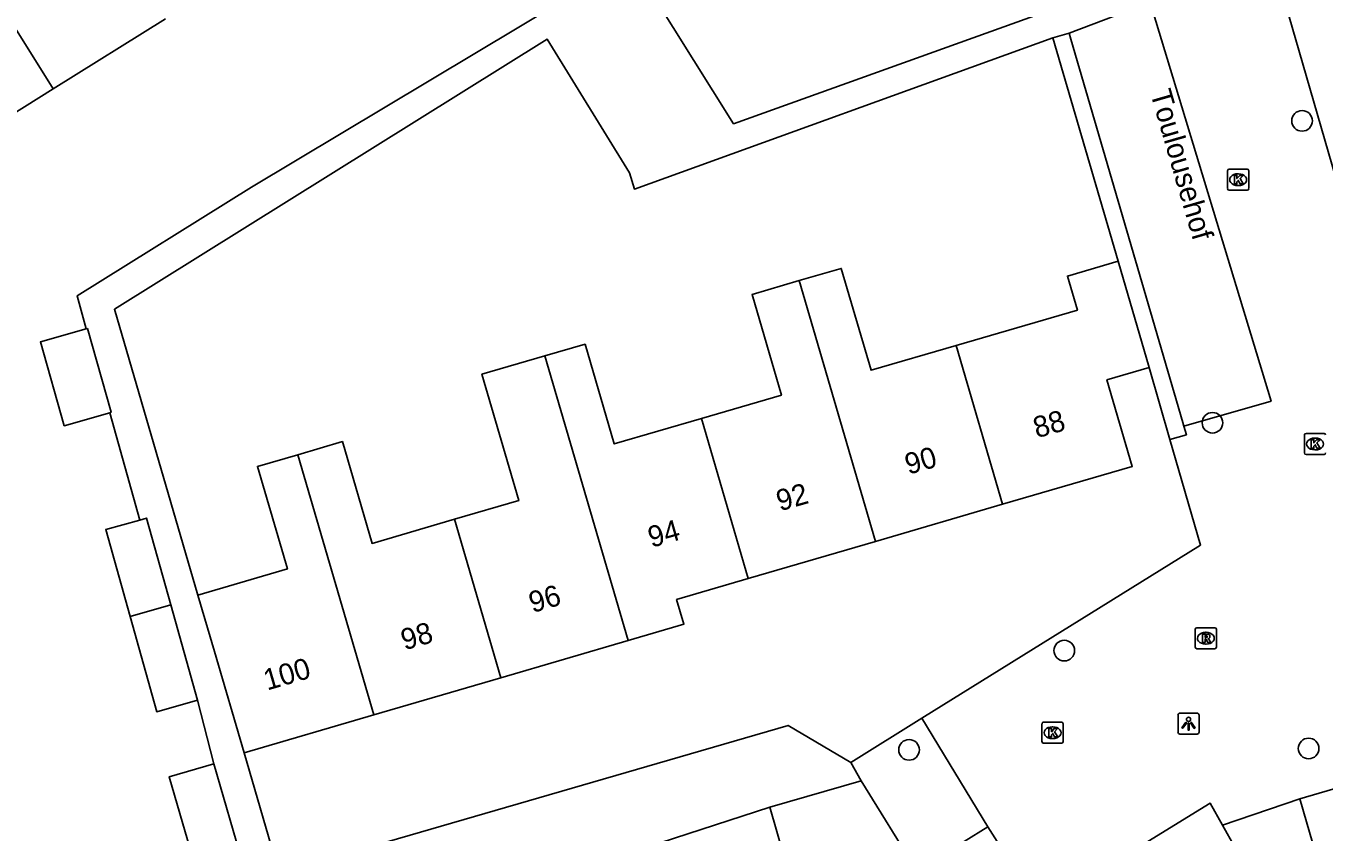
# Model space of a CAD drawing. Extents: x 158461 to 159795, y 387220 to 388672.
# Drawn here: x 159005.8 to 159067.3, y 388032.1 to 388070.4 of the extents above; entities that cross this region are included whole.
import ezdxf

# ---------------------------------------------------------------- set-up
doc = ezdxf.new("R2010")
doc.units = 0
for name, color, linetype in [('IMGEO_Boom', 7, 'Continuous'), ('IMGEO_Kolk', 7, 'Continuous'), ('IMGEO_Lichtpunt', 7, 'Continuous'), ('IMGEO_Openbare_ruimte_label', 7, 'Continuous'), ('IMGEO_Pand', 7, 'Continuous'), ('IMGEO_Pand_nummerreeks', 7, 'Continuous'), ('IMGEO_Rijbaan_lokaal_open', 7, 'Continuous'), ('IMGEO_Rioolput', 7, 'Continuous'), ('IMGEO_Voetpad_open', 7, 'Continuous')]:
    doc.layers.add(name, color=color, linetype=linetype)

msp = doc.modelspace()

# ---------------------------------------------------------------- linework, layer by layer
at = {"layer": 'IMGEO_Boom'}
for centre in [(159066.249, 388065.865), (159062.002, 388051.546), (159054.976, 388040.742), (159047.619, 388036.034), (159066.56, 388036.1)]:
    msp.add_circle(centre, 0.489, dxfattribs=at)
at = {"layer": 'IMGEO_Kolk'}
for p, q in [((159062.719, 388062.649), (159062.719, 388063.501)), ((159062.794, 388063.575), (159063.646, 388063.575)), ((159063.72, 388063.501), (159063.72, 388062.649)), ((159063.207, 388063.355), (159063.232, 388063.355)), ((159063.646, 388062.575), (159062.794, 388062.575)), ((159063.23, 388062.795), (159063.205, 388062.795)), ((159066.363, 388050.115), (159066.363, 388050.967)), ((159066.438, 388051.041), (159067.29, 388051.041)), ((159066.851, 388050.821), (159066.876, 388050.821)), ((159067.29, 388050.041), (159066.438, 388050.041)), ((159066.874, 388050.261), (159066.849, 388050.261)), ((159053.921, 388036.421), (159053.921, 388037.273)), ((159053.996, 388037.347), (159054.848, 388037.347)), ((159054.409, 388037.127), (159054.434, 388037.127)), ((159054.922, 388037.273), (159054.922, 388036.421)), ((159054.432, 388036.567), (159054.407, 388036.567)), ((159054.848, 388036.347), (159053.996, 388036.347))]:
    msp.add_line(p, q, dxfattribs=at)
for points in [[(159062.719, 388062.649), (159062.719, 388063.501)], [(159062.794, 388063.575), (159063.646, 388063.575)], [(159063.72, 388063.501), (159063.72, 388062.649)], [(159063.04, 388063.275), (159063.163, 388063.275), (159063.163, 388063.124), (159063.293, 388063.275), (159063.457, 388063.275), (159063.311, 388063.124), (159063.464, 388062.875), (159063.312, 388062.875), (159063.227, 388063.039), (159063.163, 388062.972), (159063.163, 388062.875), (159063.04, 388062.875), (159063.04, 388063.275)], [(159063.646, 388062.575), (159062.794, 388062.575)], [(159066.363, 388050.115), (159066.363, 388050.967)], [(159066.438, 388051.041), (159067.29, 388051.041)], [(159066.684, 388050.741), (159066.807, 388050.741), (159066.807, 388050.59), (159066.937, 388050.741), (159067.101, 388050.741), (159066.955, 388050.59), (159067.108, 388050.341), (159066.956, 388050.341), (159066.871, 388050.505), (159066.807, 388050.438), (159066.807, 388050.341), (159066.684, 388050.341), (159066.684, 388050.741)], [(159067.29, 388050.041), (159066.438, 388050.041)], [(159053.921, 388036.421), (159053.921, 388037.273)], [(159053.996, 388037.347), (159054.848, 388037.347)], [(159054.242, 388037.047), (159054.365, 388037.047), (159054.365, 388036.896), (159054.495, 388037.047), (159054.659, 388037.047), (159054.513, 388036.896), (159054.666, 388036.647), (159054.514, 388036.647), (159054.429, 388036.811), (159054.365, 388036.744), (159054.365, 388036.647), (159054.242, 388036.647), (159054.242, 388037.047)], [(159054.922, 388037.273), (159054.922, 388036.421)], [(159054.848, 388036.347), (159053.996, 388036.347)]]:
    msp.add_lwpolyline(points, dxfattribs=at)
for centre, start, end in [((159062.796, 388063.499), 91.55205, 178.44795), ((159062.796, 388063.499), 91.55205, 178.44795), ((159063.644, 388063.499), 1.55205, 88.44795), ((159063.644, 388063.499), 1.55205, 88.44795), ((159062.796, 388062.651), 181.55205, 268.44795), ((159062.796, 388062.651), 181.55205, 268.44795), ((159063.644, 388062.651), 271.55205, 358.44795), ((159063.644, 388062.651), 271.55205, 358.44795), ((159066.44, 388050.965), 91.55205, 178.44795), ((159066.44, 388050.965), 91.55205, 178.44795), ((159067.288, 388050.965), 1.55205, 88.44795), ((159067.288, 388050.965), 1.55205, 88.44795), ((159066.44, 388050.117), 181.55205, 268.44795), ((159066.44, 388050.117), 181.55205, 268.44795), ((159067.288, 388050.117), 271.55205, 358.44795), ((159067.288, 388050.117), 271.55205, 358.44795), ((159053.998, 388037.271), 91.55205, 178.44795), ((159053.998, 388037.271), 91.55205, 178.44795), ((159054.846, 388037.271), 1.55205, 88.44795), ((159054.846, 388037.271), 1.55205, 88.44795), ((159053.998, 388036.423), 181.55205, 268.44795), ((159053.998, 388036.423), 181.55205, 268.44795), ((159054.846, 388036.423), 271.55205, 358.44795), ((159054.846, 388036.423), 271.55205, 358.44795)]:
    msp.add_arc(centre, 0.0765, start, end, dxfattribs=at)
for centre, major_axis, ratio, start_param, end_param in [((159063.206, 388063.075), (-0.387, 0.002), 0.722429, 4.712389, 7.853982), ((159063.231, 388063.075), (-0.39, 0.002), 0.717154, 1.570796, 4.712389), ((159066.85, 388050.541), (-0.387, 0.002), 0.722429, 4.712389, 7.853982), ((159066.875, 388050.541), (-0.39, 0.002), 0.717154, 1.570796, 4.712389), ((159054.408, 388036.847), (-0.387, 0.002), 0.722429, 4.712389, 7.853982), ((159054.433, 388036.847), (-0.39, 0.002), 0.717154, 1.570796, 4.712389)]:
    msp.add_ellipse(centre, major_axis=major_axis, ratio=ratio, start_param=start_param, end_param=end_param, dxfattribs=at)
at = {"layer": 'IMGEO_Lichtpunt'}
for p, q in [((159060.368, 388037.681), (159060.368, 388036.874)), ((159060.368, 388037.681), (159060.368, 388036.874)), ((159061.27, 388037.776), (159060.462, 388037.776)), ((159061.27, 388037.776), (159060.462, 388037.776)), ((159061.364, 388036.874), (159061.364, 388037.681)), ((159061.364, 388036.874), (159061.364, 388037.681)), ((159060.462, 388036.78), (159061.27, 388036.78)), ((159060.462, 388036.78), (159061.27, 388036.78))]:
    msp.add_line(p, q, dxfattribs=at)
for points in [[(159060.742, 388037.345), (159060.781, 388037.317), (159060.593, 388037.055), (159060.555, 388037.082), (159060.742, 388037.345)], [(159060.844, 388037.297), (159060.891, 388037.297), (159060.891, 388036.975), (159060.844, 388036.975), (159060.844, 388037.297)], [(159060.954, 388037.317), (159060.992, 388037.344), (159061.179, 388037.082), (159061.14, 388037.054), (159060.954, 388037.317)]]:
    msp.add_lwpolyline(points, dxfattribs=at)
msp.add_circle((159060.867, 388037.479), 0.0994, dxfattribs=at)
for centre, start, end in [((159060.462, 388037.681), 90, 180), ((159060.462, 388037.681), 90, 180), ((159061.27, 388037.681), 0, 90), ((159061.27, 388037.681), 0, 90), ((159060.462, 388036.874), 180, 270), ((159060.462, 388036.874), 180, 270), ((159061.27, 388036.874), 270, 0), ((159061.27, 388036.874), 270, 360)]:
    msp.add_arc(centre, 0.0946, start, end, dxfattribs=at)
at = {"layer": 'IMGEO_Pand'}
for points in [[(159007.053, 388067.381), (159002.834, 388074.138)], [(159012.379, 388070.703), (159007.053, 388067.381)], [(159007.053, 388067.381), (159001.731, 388064.053)], [(159057.526, 388059.206), (159055.129, 388058.506), (159055.601, 388056.893), (159049.852, 388055.213)], [(159059, 388054.162), (159057.526, 388059.206)], [(159049.852, 388055.213), (159045.822, 388054.036), (159044.409, 388058.87), (159042.409, 388058.286)], [(159042.409, 388058.286), (159040.175, 388057.633), (159041.57, 388052.859), (159037.773, 388051.75)], [(159046.022, 388045.916), (159042.409, 388058.286)], [(159009.733, 388052.022), (159007.577, 388051.407), (159006.444, 388055.378), (159008.618, 388055.998)], [(159009.733, 388052.022), (159009.805, 388052.043), (159008.672, 388056.014), (159008.618, 388055.998)], [(159037.773, 388051.75), (159033.645, 388050.544), (159032.263, 388055.274), (159030.36, 388054.718)], [(159049.852, 388055.213), (159052.053, 388047.679)], [(159030.36, 388054.718), (159027.372, 388053.845), (159029.121, 388047.859), (159026.079, 388046.97)], [(159034.304, 388041.219), (159030.36, 388054.718)], [(159052.053, 388047.679), (159058.198, 388049.474), (159056.999, 388053.577), (159059, 388054.162)], [(159037.773, 388051.75), (159039.992, 388044.155)], [(159026.079, 388046.97), (159022.168, 388045.828), (159020.759, 388050.651), (159018.639, 388050.031)], [(159018.639, 388050.031), (159016.732, 388049.474), (159018.152, 388044.614), (159013.913, 388043.375)], [(159018.639, 388050.031), (159022.242, 388037.694)], [(159046.022, 388045.916), (159052.053, 388047.679)], [(159010.696, 388042.356), (159009.54, 388046.481), (159011.159, 388046.935)], [(159011.159, 388046.935), (159011.473, 388047.023), (159012.625, 388042.912)], [(159028.273, 388039.457), (159026.079, 388046.97)], [(159039.992, 388044.155), (159046.022, 388045.916)], [(159034.304, 388041.219), (159036.944, 388041.99), (159036.602, 388043.164), (159039.992, 388044.155)], [(159016.097, 388035.899), (159014.695, 388040.699), (159013.913, 388043.375)], [(159010.696, 388042.356), (159012.625, 388042.912)], [(159012.625, 388042.912), (159013.894, 388038.384)], [(159013.894, 388038.384), (159011.961, 388037.842), (159010.696, 388042.356)], [(159028.273, 388039.457), (159034.304, 388041.219)], [(159022.242, 388037.694), (159028.273, 388039.457)], [(159016.097, 388035.899), (159022.242, 388037.694)], [(159016.042, 388030.636), (159013.927, 388030.022), (159012.549, 388034.762), (159014.663, 388035.376)], [(159014.663, 388035.376), (159016.042, 388030.636)]]:
    msp.add_lwpolyline(points, dxfattribs=at)
at = {"layer": 'IMGEO_Rijbaan_lokaal_open'}
for points in [[(159075.986, 388040.282), (159074.579, 388039.888), (159061.641, 388084.638)], [(159059.049, 388071.471), (159064.778, 388052.577), (159060.647, 388051.386)], [(159060.647, 388051.386), (159060.765, 388050.98), (159059.986, 388050.752)], [(159059.986, 388050.752), (159061.435, 388045.743), (159048.23, 388037.531)], [(159048.23, 388037.531), (159051.356, 388032.387)], [(159066.145, 388033.716), (159076.928, 388036.874)], [(159062.476, 388032.457), (159061.897, 388033.503), (159053.795, 388028.529), (159051.356, 388032.387)], [(159066.145, 388033.716), (159062.476, 388032.457)]]:
    msp.add_lwpolyline(points, dxfattribs=at)
at = {"layer": 'IMGEO_Rioolput'}
for p, q in [((159061.187, 388040.902), (159061.187, 388041.754)), ((159061.262, 388041.828), (159062.114, 388041.828)), ((159061.675, 388041.608), (159061.7, 388041.608)), ((159062.188, 388041.754), (159062.188, 388040.902)), ((159062.114, 388040.828), (159061.262, 388040.828)), ((159061.698, 388041.048), (159061.673, 388041.048))]:
    msp.add_line(p, q, dxfattribs=at)
for points in [[(159061.187, 388040.902), (159061.187, 388041.754)], [(159061.262, 388041.828), (159062.114, 388041.828)], [(159061.776, 388041.526), (159061.524, 388041.528), (159061.524, 388041.128)], [(159061.524, 388041.128), (159061.648, 388041.128), (159061.648, 388041.29), (159061.659, 388041.29)], [(159061.702, 388041.447), (159061.648, 388041.447), (159061.648, 388041.366)], [(159061.648, 388041.366), (159061.7, 388041.366)], [(159062.188, 388041.754), (159062.188, 388040.902)], [(159062.114, 388040.828), (159061.262, 388040.828)], [(159061.706, 388041.261), (159061.777, 388041.128), (159061.917, 388041.128), (159061.852, 388041.254)]]:
    msp.add_lwpolyline(points, dxfattribs=at)
for centre, radius, start, end in [((159061.264, 388041.752), 0.0765, 91.55205, 178.44795), ((159061.264, 388041.752), 0.0765, 91.55205, 178.44795), ((159061.658, 388041.237), 0.0533, 26.02933, 88.69889), ((159061.684, 388041.555), 0.19, 274.7715, 282.96867), ((159061.708, 388041.351), 0.0964, 77.00612, 93.18647), ((159061.722, 388041.408), 0.0378, 276.66336, 79.67722), ((159061.775, 388041.416), 0.109, 350.36119, 89.41601), ((159061.773, 388041.416), 0.112, 277.58423, 350.98172), ((159061.757, 388041.201), 0.108, 29.51342, 73.79051), ((159062.112, 388041.752), 0.0765, 1.55205, 88.44795), ((159062.112, 388041.752), 0.0765, 1.55205, 88.44795), ((159061.264, 388040.904), 0.0765, 181.55205, 268.44795), ((159061.264, 388040.904), 0.0765, 181.55205, 268.44795), ((159062.112, 388040.904), 0.0765, 271.55205, 358.44795), ((159062.112, 388040.904), 0.0765, 271.55205, 358.44795)]:
    msp.add_arc(centre, radius, start, end, dxfattribs=at)
for centre, major_axis, ratio, start_param, end_param in [((159061.674, 388041.328), (-0.387, 0.002), 0.722429, 4.712389, 7.853982), ((159061.699, 388041.328), (-0.39, 0.002), 0.717154, 1.570796, 4.712389)]:
    msp.add_ellipse(centre, major_axis=major_axis, ratio=ratio, start_param=start_param, end_param=end_param, dxfattribs=at)
at = {"layer": 'IMGEO_Voetpad_open'}
for points in [[(159058.71, 388072.714), (159039.3, 388065.725), (159022.136, 388093.144)], [(159008.618, 388055.998), (159008.18, 388057.559), (159016.45, 388062.724), (159033.37, 388072.866), (159033.179, 388073.172), (159028.483, 388080.691), (159028.452, 388080.741)], [(159055.205, 388070.029), (159059.049, 388071.471)], [(159013.913, 388043.375), (159009.951, 388056.934), (159030.458, 388069.743), (159034.372, 388063.395), (159034.597, 388062.626), (159054.436, 388069.802)], [(159054.436, 388069.802), (159055.205, 388070.029)], [(159054.436, 388069.802), (159057.526, 388059.206)], [(159055.205, 388070.029), (159055.289, 388069.741), (159060.597, 388051.556), (159060.647, 388051.386)], [(159059, 388054.162), (159059.986, 388050.752)], [(159011.159, 388046.935), (159009.733, 388052.022)], [(159014.663, 388035.376), (159013.894, 388038.384)], [(159044.852, 388035.43), (159041.884, 388037.191), (159017.768, 388030.183)], [(159044.852, 388035.43), (159048.23, 388037.531)], [(159017.768, 388030.183), (159016.097, 388035.899)], [(159045.345, 388034.565), (159044.852, 388035.43)], [(159041.02, 388033.321), (159045.345, 388034.565)], [(159045.345, 388034.565), (159047.99, 388030.304)], [(159041.02, 388033.321), (159031.937, 388030.363)], [(159042.81, 388027.097), (159041.02, 388033.321)], [(159076.201, 388001.612), (159074.45, 388005.028), (159066.145, 388033.716)], [(159051.356, 388032.387), (159047.99, 388030.304)], [(159062.476, 388032.457), (159063.055, 388031.412)]]:
    msp.add_lwpolyline(points, dxfattribs=at)

# ---------------------------------------------------------------- texts
at = {"layer": 'IMGEO_Openbare_ruimte_label'}
msp.add_text('Toulousehof', height=1, rotation=286.20519, dxfattribs=at).set_placement((159059.042, 388067.194))
at = {"layer": 'IMGEO_Pand_nummerreeks'}
for s, rotation, p in [('88', 15.87675, (159053.673, 388050.808)), ('90', 15.87675, (159047.587, 388049.077)), ('92', 15.87675, (159041.494, 388047.343)), ('94', 15.87675, (159035.41, 388045.613)), ('96', 16.28811, (159029.77, 388042.519)), ('98', 16.28811, (159023.704, 388040.747)), ('100', 16.28811, (159017.192, 388038.844))]:
    msp.add_text(s, height=1, rotation=rotation, dxfattribs=at).set_placement(p)

doc.saveas('drawing.dxf')
